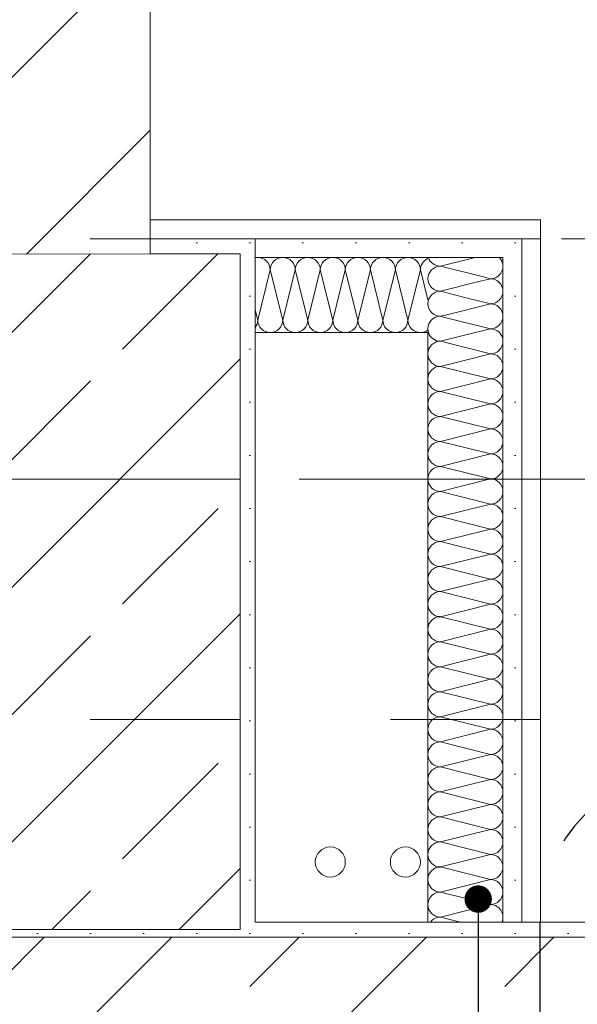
# Model space of a CAD drawing. Header units: metres. Extents: x -4 to 100, y -11 to 17.
# Tile 268 of 656: x 29.333 to 29.704, y 0.2 to 0.856. Entities that reach past the tile are written whole.
import ezdxf

# ---------------------------------------------------------------- set-up
doc = ezdxf.new("R2010")
doc.units = ezdxf.units.M
doc.header["$MEASUREMENT"] = 0
for name, pattern in [('Achse', [0.2, 0.1, -0.05, 0, -0.05]), ('Punktlinie eng', [0.0375, 0.0125, -0.025]), ('Strichlinie doppelt', [0.546806, 0.264583, -0.105833, 0.070556, -0.105833]), ('Untersicht', [0.1, 0.075, -0.025]), ('Wipeout_Contour', [1, 0, -1])]:
    doc.linetypes.add(name, pattern=pattern)
for name, color, linetype in [('152 - Bemaßung_ Beschriftung.Ausbau', 7, 'Continuous'), ('208 - Marker.Detail', 7, 'Continuous'), ('451 - Universal.Achsen Raster', 7, 'Continuous'), ('604 - Struktur.Wand Aussen', 7, 'Continuous'), ('605 - Struktur.Wand Innen', 7, 'Continuous'), ('607 - Struktur.Stütze', 7, 'Continuous'), ('608 - Struktur.Träger', 7, 'Continuous'), ('801 - HKLSE.Heizung_ Klima_ Lüftung', 7, 'Continuous'), ('Abbruch_650 - Abdeckung.Fußboden Aufbau', 7, 'Continuous'), ('Neubau_606 - Struktur.Wand Innen Ausbau', 7, 'Continuous')]:
    doc.layers.add(name, color=color, linetype=linetype)
doc.styles.add('ERSTELLTER_STIL_2', font='txt')
doc.linetypes.add('Abbruch 1', pattern='A,0,[1,2022.0244.A_L5A-PL02.03_iC_Grundriss 1.OG1.Shx,S=0.001984,R=0,X=0,Y=0],-0.25,0', length=0.25)
doc.dimstyles.new('ERSTELLTER_STIL__3', dxfattribs={"dimtxt": 0.1, "dimasz": 0.0532, "dimexe": 0.18, "dimexo": 0.0625, "dimgap": 0, "dimtad": 1, "dimzin": 0, "dimdsep": 46, "dimtxsty": 'ERSTELLTER_STIL_2', "dimblk": 'ARROWHEAD_2', "dimblk1": 'ARROWHEAD_2', "dimblk2": 'ARROWHEAD_2', "dimcen": 0.09, "dimse1": 1, "dimse2": 1, "dimclrd": 7, "dimclre": 7, "dimclrt": 7, "dimazin": 0, "dimtfac": 1, "dimtdec": 4, "dimtmove": 0, "dimatfit": 3, "dimfxl": 1, "dimtolj": 1, "dimtzin": 0, "dimarcsym": 0})
doc.dimstyles.new('ERSTELLTER_STIL__5', dxfattribs={"dimtxt": 0.1, "dimasz": 0.0532, "dimexe": 0.18, "dimexo": 0.0625, "dimgap": 0, "dimtad": 1, "dimtih": 1, "dimtoh": 1, "dimzin": 0, "dimdsep": 46, "dimtxsty": 'ERSTELLTER_STIL_2', "dimblk": 'ARROWHEAD_2', "dimblk1": 'ARROWHEAD_2', "dimblk2": 'ARROWHEAD_2', "dimcen": 0.09, "dimse1": 1, "dimse2": 1, "dimclrd": 7, "dimclre": 7, "dimclrt": 7, "dimazin": 0, "dimtfac": 1, "dimtdec": 4, "dimtmove": 0, "dimatfit": 3, "dimfxl": 1, "dimtolj": 1, "dimtzin": 0, "dimarcsym": 0})
doc.dimstyles.new('ERSTELLTER_STIL__8', dxfattribs={"dimtxt": 0.18, "dimasz": 0.03648, "dimexe": 0.18, "dimexo": 0.0625, "dimgap": 0, "dimtad": 0, "dimtih": 1, "dimtoh": 1, "dimdec": 4, "dimzin": 0, "dimdsep": 46, "dimcen": 0.09, "dimadec": 0, "dimazin": 0, "dimtfac": 1, "dimtdec": 4, "dimtmove": 0, "dimatfit": 3, "dimldrblk": 'ARROWHEAD_11', "dimfxl": 1, "dimtolj": 1, "dimtzin": 0, "dimarcsym": 0})
pattern_1 = [(45, (0, 0), (-0.0848528, 0.0848528), []), (45, (-0.04243, 0.04243), (-0.0848528, 0.0848528), [0.09, -0.03])]
pattern_2 = [(45, (0, 0), (-0.01767767, 0.01767767), [0, -0.025])]

# ---------------------------------------------------------------- blocks, each defined once
blk = doc.blocks.new('*X50')
at = {"layer": 'Neubau_606 - Struktur.Wand Innen Ausbau', "color": 7, "linetype": 'Continuous', "lineweight": 5}
for p, q in [((29.63658, 0.69748), (29.61332, 0.69167)), ((29.642, 0.6845), (29.61332, 0.69167)), ((29.6389, 0.68139), (29.61332, 0.675)), ((29.62867, 0.67116), (29.61332, 0.675)), ((29.61668, 0.65917), (29.61332, 0.65833)), ((29.61534, 0.65783), (29.61332, 0.65833))]:
    blk.add_line(p, q, dxfattribs=at)
for centre, start, end in [((29.61332, 0.7), 197.58548, 270), ((29.64666, 0.69167), 32.66442, 44.25649), ((29.61332, 0.68333), 90, 180), ((29.61332, 0.68333), 180, 270), ((29.61332, 0.66667), 90, 180), ((29.61332, 0.66667), 180, 270), ((29.61332, 0.65), 90, 180), ((29.61332, 0.65), 180, 195.43111)]:
    blk.add_arc(centre, 0.00833, start, end, dxfattribs=at)
blk = doc.blocks.new('*X51')
at = {"layer": 'Neubau_606 - Struktur.Wand Innen Ausbau', "color": 7, "linetype": 'Continuous', "lineweight": 5}
for p, q in [((29.63658, 0.64748), (29.61332, 0.64167)), ((29.64666, 0.63333), (29.61332, 0.64167)), ((29.64666, 0.63333), (29.61332, 0.625)), ((29.64666, 0.61667), (29.61332, 0.625)), ((29.64666, 0.61667), (29.61332, 0.60833)), ((29.64666, 0.6), (29.61332, 0.60833)), ((29.64666, 0.6), (29.61332, 0.59167)), ((29.64666, 0.58333), (29.61332, 0.59167)), ((29.64666, 0.58333), (29.61332, 0.575)), ((29.64666, 0.56667), (29.61332, 0.575)), ((29.64666, 0.56667), (29.61332, 0.55833)), ((29.64666, 0.55), (29.61332, 0.55833)), ((29.64666, 0.55), (29.61332, 0.54167)), ((29.64666, 0.53333), (29.61332, 0.54167)), ((29.64666, 0.53333), (29.61332, 0.525)), ((29.64666, 0.51667), (29.61332, 0.525)), ((29.64666, 0.51667), (29.61332, 0.50833)), ((29.64666, 0.5), (29.61332, 0.50833)), ((29.64666, 0.5), (29.61332, 0.49167)), ((29.64666, 0.48333), (29.61332, 0.49167)), ((29.64666, 0.48333), (29.61332, 0.475)), ((29.64666, 0.46667), (29.61332, 0.475)), ((29.64666, 0.46667), (29.61332, 0.45833)), ((29.64666, 0.45), (29.61332, 0.45833)), ((29.64666, 0.45), (29.61332, 0.44167)), ((29.64666, 0.43333), (29.61332, 0.44167)), ((29.64666, 0.43333), (29.61332, 0.425)), ((29.64666, 0.41667), (29.61332, 0.425)), ((29.64666, 0.41667), (29.61332, 0.40833)), ((29.64666, 0.4), (29.61332, 0.40833)), ((29.64666, 0.4), (29.61332, 0.39167)), ((29.64666, 0.38333), (29.61332, 0.39167)), ((29.64666, 0.38333), (29.61332, 0.375)), ((29.64666, 0.36667), (29.61332, 0.375)), ((29.64666, 0.36667), (29.61332, 0.35833)), ((29.64666, 0.35), (29.61332, 0.35833)), ((29.64666, 0.35), (29.61332, 0.34167)), ((29.64666, 0.33333), (29.61332, 0.34167)), ((29.64666, 0.33333), (29.61332, 0.325)), ((29.64666, 0.31667), (29.61332, 0.325)), ((29.64666, 0.31667), (29.61332, 0.30833)), ((29.64666, 0.3), (29.61332, 0.30833)), ((29.64666, 0.3), (29.61332, 0.29167)), ((29.64666, 0.28333), (29.61332, 0.29167)), ((29.64666, 0.28333), (29.61332, 0.275)), ((29.64666, 0.26667), (29.61332, 0.275)), ((29.64666, 0.26667), (29.61332, 0.25833)), ((29.62666, 0.255), (29.61332, 0.25833))]:
    blk.add_line(p, q, dxfattribs=at)
for centre, start, end in [((29.61332, 0.65), 197.58548, 270), ((29.64666, 0.64167), 0, 44.25649), ((29.61332, 0.63333), 90, 180), ((29.64666, 0.64167), 270, 0), ((29.61332, 0.63333), 180, 270), ((29.64666, 0.625), 0, 90), ((29.61332, 0.61667), 90, 180), ((29.64666, 0.625), 270, 0), ((29.61332, 0.61667), 180, 270), ((29.64666, 0.60833), 0, 90), ((29.61332, 0.6), 90, 180), ((29.64666, 0.60833), 270, 0), ((29.61332, 0.6), 180, 270), ((29.64666, 0.59167), 0, 90), ((29.61332, 0.58333), 90, 180), ((29.64666, 0.59167), 270, 0), ((29.61332, 0.58333), 180, 270), ((29.64666, 0.575), 0, 90), ((29.61332, 0.56667), 90, 180), ((29.64666, 0.575), 270, 0), ((29.61332, 0.56667), 180, 270), ((29.64666, 0.55833), 0, 90), ((29.61332, 0.55), 90, 180), ((29.64666, 0.55833), 270, 0), ((29.61332, 0.55), 180, 270), ((29.64666, 0.54167), 0, 90), ((29.61332, 0.53333), 90, 180), ((29.64666, 0.54167), 270, 0), ((29.61332, 0.53333), 180, 270), ((29.64666, 0.525), 0, 90), ((29.61332, 0.51667), 90, 180), ((29.64666, 0.525), 270, 0), ((29.61332, 0.51667), 180, 270), ((29.64666, 0.50833), 0, 90), ((29.61332, 0.5), 90, 180), ((29.64666, 0.50833), 270, 0), ((29.61332, 0.5), 180, 270), ((29.64666, 0.49167), 0, 90), ((29.61332, 0.48333), 90, 180), ((29.64666, 0.49167), 270, 0), ((29.61332, 0.48333), 180, 270), ((29.64666, 0.475), 0, 90), ((29.61332, 0.46667), 90, 180), ((29.64666, 0.475), 270, 0), ((29.61332, 0.46667), 180, 270), ((29.64666, 0.45833), 0, 90), ((29.61332, 0.45), 90, 180), ((29.64666, 0.45833), 270, 0), ((29.61332, 0.45), 180, 270), ((29.64666, 0.44167), 0, 90), ((29.61332, 0.43333), 90, 180), ((29.64666, 0.44167), 270, 0), ((29.61332, 0.43333), 180, 270), ((29.64666, 0.425), 0, 90), ((29.61332, 0.41667), 90, 180), ((29.64666, 0.425), 270, 0), ((29.61332, 0.41667), 180, 270), ((29.64666, 0.40833), 0, 90), ((29.61332, 0.4), 90, 180), ((29.64666, 0.40833), 270, 0), ((29.61332, 0.4), 180, 270), ((29.64666, 0.39167), 0, 90), ((29.61332, 0.38333), 90, 180), ((29.64666, 0.39167), 270, 0), ((29.61332, 0.38333), 180, 270), ((29.64666, 0.375), 0, 90), ((29.61332, 0.36667), 90, 180), ((29.64666, 0.375), 270, 0), ((29.61332, 0.36667), 180, 270), ((29.64666, 0.35833), 0, 90), ((29.61332, 0.35), 90, 180), ((29.64666, 0.35833), 270, 0), ((29.61332, 0.35), 180, 270), ((29.64666, 0.34167), 0, 90), ((29.61332, 0.33333), 90, 180), ((29.64666, 0.34167), 270, 0), ((29.61332, 0.33333), 180, 270), ((29.64666, 0.325), 0, 90), ((29.61332, 0.31667), 90, 180), ((29.64666, 0.325), 270, 0), ((29.61332, 0.31667), 180, 270), ((29.64666, 0.30833), 0, 90), ((29.61332, 0.3), 90, 180), ((29.64666, 0.30833), 270, 0), ((29.61332, 0.3), 180, 270), ((29.64666, 0.29167), 0, 90), ((29.61332, 0.28333), 90, 180), ((29.64666, 0.29167), 270, 0), ((29.61332, 0.28333), 180, 270), ((29.64666, 0.275), 0, 90), ((29.61332, 0.26667), 90, 180), ((29.64666, 0.275), 270, 0), ((29.61332, 0.26667), 180, 270), ((29.64666, 0.25833), 0, 90), ((29.61332, 0.25), 90, 143.1301), ((29.64666, 0.25833), 336.42182, 0)]:
    blk.add_arc(centre, 0.00833, start, end, dxfattribs=at)
blk = doc.blocks.new('*X52')
at = {"layer": 'Neubau_606 - Struktur.Wand Innen Ausbau', "color": 7, "linetype": 'Continuous', "lineweight": 5}
for p, q in [((29.64666, 0.68333), (29.6389, 0.68139)), ((29.64666, 0.68333), (29.642, 0.6845)), ((29.64666, 0.66667), (29.62867, 0.67116)), ((29.64666, 0.66667), (29.61668, 0.65917)), ((29.64666, 0.65), (29.61534, 0.65783)), ((29.64666, 0.65), (29.63658, 0.64748))]:
    blk.add_line(p, q, dxfattribs=at)
for centre, start, end in [((29.64666, 0.69167), 0, 32.66442), ((29.64666, 0.69167), 270, 0), ((29.64666, 0.675), 0, 90), ((29.64666, 0.675), 270, 0), ((29.64666, 0.65833), 0, 90), ((29.64666, 0.65833), 270, 0), ((29.64666, 0.64167), 44.25649, 90), ((29.61332, 0.65), 195.43111, 197.58548)]:
    blk.add_arc(centre, 0.00833, start, end, dxfattribs=at)
blk = doc.blocks.new('*X53')
at = {"layer": 'Neubau_606 - Struktur.Wand Innen Ausbau', "color": 7, "linetype": 'Continuous', "lineweight": 5}
for p, q in [((29.5, 0.68915), (29.49167, 0.65582)), ((29.5, 0.68915), (29.50833, 0.65582)), ((29.51667, 0.68915), (29.50833, 0.65582)), ((29.51667, 0.68915), (29.525, 0.65582)), ((29.53333, 0.68915), (29.525, 0.65582)), ((29.53333, 0.68915), (29.54167, 0.65582)), ((29.55, 0.68915), (29.54167, 0.65582)), ((29.55, 0.68915), (29.55833, 0.65582)), ((29.56667, 0.68915), (29.55833, 0.65582)), ((29.56667, 0.68915), (29.575, 0.65582)), ((29.58333, 0.68915), (29.575, 0.65582)), ((29.58333, 0.68915), (29.59167, 0.65582)), ((29.6, 0.68915), (29.59167, 0.65582)), ((29.6, 0.68915), (29.60499, 0.66919)), ((29.48999, 0.66253), (29.49167, 0.65582))]:
    blk.add_line(p, q, dxfattribs=at)
for centre, start, end in [((29.49167, 0.68915), 90, 101.61419), ((29.49167, 0.68915), 0, 90), ((29.50833, 0.68915), 90, 180), ((29.50833, 0.68915), 0, 90), ((29.525, 0.68915), 90, 180), ((29.525, 0.68915), 0, 90), ((29.54167, 0.68915), 90, 180), ((29.54167, 0.68915), 0, 90), ((29.55833, 0.68915), 90, 180), ((29.55833, 0.68915), 0, 90), ((29.575, 0.68915), 90, 180), ((29.575, 0.68915), 0, 90), ((29.59167, 0.68915), 90, 180), ((29.59167, 0.68915), 0, 90), ((29.60833, 0.68915), 113.66077, 180), ((29.48333, 0.65582), 323.00419, 0), ((29.5, 0.65582), 180, 270), ((29.5, 0.65582), 270, 0), ((29.51667, 0.65582), 180, 270), ((29.51667, 0.65582), 270, 0), ((29.53333, 0.65582), 180, 270), ((29.53333, 0.65582), 270, 0), ((29.55, 0.65582), 180, 270), ((29.55, 0.65582), 270, 0), ((29.56667, 0.65582), 180, 270), ((29.56667, 0.65582), 270, 0), ((29.58333, 0.65582), 180, 270), ((29.58333, 0.65582), 270, 0), ((29.6, 0.65582), 180, 270), ((29.6, 0.65582), 270, 306.77537)]:
    blk.add_arc(centre, 0.00833, start, end, dxfattribs=at)
blk = doc.blocks.new('*D224')
at = {"layer": '152 - Bemaßung_ Beschriftung.Ausbau', "color": 7, "linetype": 'Continuous', "lineweight": 5}
for p, q in [((36.27155, 0.22479), (36.20155, 0.26521)), ((36.28905, 0.245), (36.18405, 0.245)), ((36.23655, 0.125), (36.23655, 0.245)), ((36.20155, 0.14521), (36.27155, 0.10479)), ((36.28905, 0.125), (36.18405, 0.125))]:
    blk.add_line(p, q, dxfattribs=at)
blk = doc.blocks.new('ARROWHEAD_2')
at = {"color": 0, "linetype": 'Continuous', "lineweight": 0}
for p, q in [((-0.378, -0.655), (0.378, 0.655)), ((0, 0), (-1, 0))]:
    blk.add_line(p, q, dxfattribs=at)
blk = doc.blocks.new('*D225')
at = {"layer": '152 - Bemaßung_ Beschriftung.Ausbau', "color": 7, "linetype": 'Continuous', "lineweight": 5}
for p, q in [((36.27155, 0.22479), (36.20155, 0.26521)), ((36.28905, 0.245), (36.18405, 0.245))]:
    blk.add_line(p, q, dxfattribs=at)
blk = doc.blocks.new('*D226')
at = {"layer": '152 - Bemaßung_ Beschriftung.Ausbau', "color": 7, "linetype": 'Continuous', "lineweight": 5}
for p, q in [((36.23655, 0.245), (36.23655, 0.27923)), ((36.27155, 0.22479), (36.20155, 0.26521)), ((36.28905, 0.245), (36.18405, 0.245))]:
    blk.add_line(p, q, dxfattribs=at)
at = {"layer": '152 - Bemaßung_ Beschriftung.Ausbau', "color": 7, "lineweight": 5, "insert": (36.21655, 0.26523), "char_height": 0.1, "attachment_point": 7, "rotation": 90, "style": 'ERSTELLTER_STIL_2'}
blk.add_mtext('\\A1;{\\pql;\\fArial|b0|i0|c0|p38;12}', dxfattribs=at)
blk = doc.blocks.new('ARROWHEAD_11')
at = {"color": 0, "linetype": 'Continuous', "lineweight": 0}
blk.add_line((0, 0), (-1, 0), dxfattribs=at)
at = {"color": 0, "linetype": 'Continuous', "lineweight": 0, "const_width": 0.25, "flags": 128}
blk.add_lwpolyline([(-0.125, 0, 1), (0.125, 0, 1)], format="xyb", close=True, dxfattribs=at)
blk = doc.blocks.new('*D493')
at = {"layer": '152 - Bemaßung_ Beschriftung.Ausbau', "color": 7, "linetype": 'Continuous', "lineweight": 5}
for p, q in [((29.25997, -4.6125), (29.25997, -4.5075)), ((25.80018, -4.525), (25.75977, -4.595)), ((29.28018, -4.525), (29.23977, -4.595)), ((25.77997, -4.56), (29.25997, -4.56)), ((29.25997, -4.56), (29.41997, -4.56))]:
    blk.add_line(p, q, dxfattribs=at)
at = {"layer": '152 - Bemaßung_ Beschriftung.Ausbau', "color": 7, "lineweight": 5, "char_height": 0.1, "attachment_point": 7, "style": 'ERSTELLTER_STIL_2'}
for s, insert in [('\\A1;{\\pql;\\fArial|b0|i0|c0|p38;3,48}', (27.31106, -4.54)), ('\\A1;{\\pql;\\fArial|b0|i0|c0|p38;16}', (29.08797, -4.54))]:
    blk.add_mtext(s, dxfattribs=dict(at, insert=insert))
blk = doc.blocks.new('*D494')
at = {"layer": '152 - Bemaßung_ Beschriftung.Ausbau', "color": 7, "linetype": 'Continuous', "lineweight": 5}
for p, q in [((29.41997, -4.6125), (29.41997, -4.5075)), ((29.28018, -4.525), (29.23977, -4.595)), ((29.44018, -4.525), (29.39977, -4.595)), ((29.25997, -4.56), (29.41997, -4.56)), ((29.41997, -4.56), (36.45999, -4.56))]:
    blk.add_line(p, q, dxfattribs=at)
blk = doc.blocks.new('*D495')
at = {"layer": '152 - Bemaßung_ Beschriftung.Ausbau', "color": 7, "linetype": 'Continuous', "lineweight": 5}
for p, q in [((36.45999, -4.6125), (36.45999, -4.5075)), ((29.44018, -4.525), (29.39977, -4.595)), ((36.4802, -4.525), (36.43978, -4.595)), ((29.41997, -4.56), (36.45999, -4.56)), ((36.45999, -4.56), (36.59999, -4.56))]:
    blk.add_line(p, q, dxfattribs=at)
at = {"layer": '152 - Bemaßung_ Beschriftung.Ausbau', "color": 7, "lineweight": 5, "char_height": 0.1, "attachment_point": 7, "style": 'ERSTELLTER_STIL_2'}
for s, insert in [('\\A1;{\\pql;\\fArial|b0|i0|c0|p38;7,04}', (32.73107, -4.54)), ('\\A1;{\\pql;\\fArial|b0|i0|c0|p38;14}', (36.28799, -4.54))]:
    blk.add_mtext(s, dxfattribs=dict(at, insert=insert))
blk = doc.blocks.new('*D536')
at = {"layer": '152 - Bemaßung_ Beschriftung.Ausbau', "color": 7, "linetype": 'Continuous', "lineweight": 5}
for p, q in [((29.17999, -5.1125), (29.17999, -5.0075)), ((25.9002, -5.025), (25.85978, -5.095)), ((29.2002, -5.025), (29.15978, -5.095)), ((25.87999, -5.06), (29.17999, -5.06)), ((29.17999, -5.06), (29.47999, -5.06))]:
    blk.add_line(p, q, dxfattribs=at)
at = {"layer": '152 - Bemaßung_ Beschriftung.Ausbau', "color": 7, "lineweight": 5, "insert": (27.39696, -5.04), "char_height": 0.1, "attachment_point": 7, "style": 'ERSTELLTER_STIL_2'}
blk.add_mtext('\\A1;{\\pql;\\fArial|b0|i0|c0|p38;3,30}', dxfattribs=at)
blk = doc.blocks.new('*D537')
at = {"layer": '152 - Bemaßung_ Beschriftung.Ausbau', "color": 7, "linetype": 'Continuous', "lineweight": 5}
for p, q in [((29.47999, -5.1125), (29.47999, -5.0075)), ((29.2002, -5.025), (29.15978, -5.095)), ((29.5002, -5.025), (29.45978, -5.095)), ((29.17999, -5.06), (29.47999, -5.06)), ((29.47999, -5.06), (32.77999, -5.06))]:
    blk.add_line(p, q, dxfattribs=at)
at = {"layer": '152 - Bemaßung_ Beschriftung.Ausbau', "color": 7, "lineweight": 5, "insert": (29.2541, -5.04), "char_height": 0.1, "attachment_point": 7, "style": 'ERSTELLTER_STIL_2'}
blk.add_mtext('\\A1;{\\pql;\\fArial|b0|i0|c0|p38;30}', dxfattribs=at)
blk = doc.blocks.new('*D538')
at = {"layer": '152 - Bemaßung_ Beschriftung.Ausbau', "color": 7, "linetype": 'Continuous', "lineweight": 5}
for p, q in [((32.77999, -5.1125), (32.77999, -5.0075)), ((29.5002, -5.025), (29.45978, -5.095)), ((32.8002, -5.025), (32.75978, -5.095)), ((29.47999, -5.06), (32.77999, -5.06)), ((32.77999, -5.06), (33.07999, -5.06))]:
    blk.add_line(p, q, dxfattribs=at)
at = {"layer": '152 - Bemaßung_ Beschriftung.Ausbau', "color": 7, "lineweight": 5, "insert": (30.99696, -5.04), "char_height": 0.1, "attachment_point": 7, "style": 'ERSTELLTER_STIL_2'}
blk.add_mtext('\\A1;{\\pql;\\fArial|b0|i0|c0|p38;3,30}', dxfattribs=at)
blk = doc.blocks.new('*D645')
at = {"layer": '152 - Bemaßung_ Beschriftung.Ausbau', "color": 7, "linetype": 'Continuous', "lineweight": 5}
for p, q in [((29.41997, 0.86557), (29.41997, 0.97057)), ((30.13997, 0.86557), (30.13997, 0.97057)), ((29.44018, 0.95307), (29.39977, 0.88307)), ((30.16018, 0.95307), (30.11977, 0.88307)), ((29.38574, 0.91807), (29.41997, 0.91807)), ((29.41997, 0.91807), (30.13997, 0.91807))]:
    blk.add_line(p, q, dxfattribs=at)
at = {"layer": '152 - Bemaßung_ Beschriftung.Ausbau', "color": 7, "lineweight": 5, "insert": (29.70409, 0.93807), "char_height": 0.1, "attachment_point": 7, "style": 'ERSTELLTER_STIL_2'}
blk.add_mtext('\\A1;{\\pql;\\fArial|b0|i0|c0|p38;72}', dxfattribs=at)
blk = doc.blocks.new('*D652')
at = {"layer": '152 - Bemaßung_ Beschriftung.Ausbau', "color": 7, "linetype": 'Continuous', "lineweight": 5}
for p, q in [((29.71136, 1.77019), (29.78136, 1.72978)), ((29.79886, 1.74998), (29.69386, 1.74998)), ((29.74636, 0.70998), (29.74636, 1.74998)), ((29.71136, 0.73019), (29.78136, 0.68978)), ((29.79886, 0.70998), (29.69386, 0.70998)), ((29.74636, 0.67575), (29.74636, 0.70998))]:
    blk.add_line(p, q, dxfattribs=at)
at = {"layer": '152 - Bemaßung_ Beschriftung.Ausbau', "color": 7, "lineweight": 5, "insert": (29.72636, 1.09695), "char_height": 0.1, "attachment_point": 7, "rotation": 90, "style": 'ERSTELLTER_STIL_2'}
blk.add_mtext('\\A1;{\\pql;\\fArial|b0|i0|c0|p38;1,04}', dxfattribs=at)
blk = doc.blocks.new('*D713')
at = {"layer": '152 - Bemaßung_ Beschriftung.Ausbau', "color": 7, "linetype": 'Continuous', "lineweight": 5}
for p, q in [((45.78033, 0.245), (45.78033, 3.72)), ((45.74533, 0.26521), (45.81533, 0.22479)), ((45.83283, 0.245), (45.72783, 0.245)), ((45.78033, 0.005), (45.78033, 0.245)), ((45.74533, 0.02521), (45.81533, -0.01521)), ((45.83283, 0.005), (45.72783, 0.005)), ((45.78033, -0.07), (45.78033, 0.005))]:
    blk.add_line(p, q, dxfattribs=at)
at = {"color": 254, "linetype": 'Wipeout_Contour', "lineweight": 0, "ltscale": 182.403055}
blk.add_wipeout([(45.66937, -0.10529), (45.66937, 0.06354), (45.52651, 0.06354), (45.52651, -0.10529)], dxfattribs=at).dxf.layer = '152 - Bemaßung_ Beschriftung.Ausbau'
at = {"color": 254, "linetype": 'Wipeout_Contour', "lineweight": 0, "ltscale": 182.853328}
blk.add_wipeout([(45.77908, 0.03036), (45.77908, 0.21964), (45.64158, 0.21964), (45.64158, 0.03036)], dxfattribs=at).dxf.layer = '152 - Bemaßung_ Beschriftung.Ausbau'
at = {"layer": '152 - Bemaßung_ Beschriftung.Ausbau', "color": 7, "lineweight": 5, "insert": (45.76033, 0.04911), "char_height": 0.1, "attachment_point": 7, "rotation": 90, "style": 'ERSTELLTER_STIL_2'}
blk.add_mtext('\\A1;{\\pql;\\fArial|b0|i0|c0|p38;24}', dxfattribs=at)
blk = doc.blocks.new('*D714')
at = {"layer": '152 - Bemaßung_ Beschriftung.Ausbau', "color": 7, "linetype": 'Continuous', "lineweight": 5}
for p, q in [((45.74533, 3.7402), (45.81533, 3.69979)), ((45.83283, 3.72), (45.72783, 3.72)), ((45.78033, 0.245), (45.78033, 3.72)), ((45.74533, 0.26521), (45.81533, 0.22479))]:
    blk.add_line(p, q, dxfattribs=at)
at = {"layer": '152 - Bemaßung_ Beschriftung.Ausbau', "color": 7, "lineweight": 5, "char_height": 0.1, "attachment_point": 7, "rotation": 90, "style": 'ERSTELLTER_STIL_2'}
for s, insert in [('\\A1;{\\pql;\\fArial|b0|i0|c0|p38;17\\fArial|b0|i0|c0|p38;\\A1{\\H.66x;\\S5^  ;}}', (45.76142, 3.49791)), ('\\A1;{\\pql;\\fArial|b0|i0|c0|p38;3,47\\fArial|b0|i0|c0|p38;\\A1{\\H.66x;\\S5^  ;}}', (45.77974, 1.7235))]:
    blk.add_mtext(s, dxfattribs=dict(at, insert=insert))
blk = doc.blocks.new('*D718')
at = {"layer": '152 - Bemaßung_ Beschriftung.Ausbau', "color": 7, "linetype": 'Continuous', "lineweight": 5}
for p, q in [((44.34121, 0.70998), (44.34121, 0.83998)), ((44.30621, 0.73019), (44.37621, 0.68977)), ((44.39371, 0.70998), (44.28871, 0.70998)), ((44.34121, 0.245), (44.34121, 0.70998)), ((44.30621, 0.26521), (44.37621, 0.22479)), ((44.39371, 0.245), (44.28871, 0.245)), ((44.34121, 0.21077), (44.34121, 0.245))]:
    blk.add_line(p, q, dxfattribs=at)
at = {"layer": '152 - Bemaßung_ Beschriftung.Ausbau', "color": 7, "lineweight": 5, "char_height": 0.1, "attachment_point": 7, "rotation": 90, "style": 'ERSTELLTER_STIL_2'}
for s, insert in [('\\A1;{\\pql;\\fArial|b0|i0|c0|p38;13}', (44.32121, 0.53798)), ('\\A1;{\\pql;\\fArial|b0|i0|c0|p38;46\\fArial|b0|i0|c0|p38;\\A1{\\H.66x;\\S5^  ;}}', (44.32286, 0.02291))]:
    blk.add_mtext(s, dxfattribs=dict(at, insert=insert))
blk = doc.blocks.new('*D727')
at = {"layer": '152 - Bemaßung_ Beschriftung.Ausbau', "color": 7, "linetype": 'Continuous', "lineweight": 5}
for p, q in [((40.8922, 0.95017), (40.9622, 0.90976)), ((40.9797, 0.92997), (40.8747, 0.92997)), ((40.9272, 0.245), (40.9272, 0.92997)), ((40.8922, 0.26521), (40.9622, 0.22479)), ((40.9797, 0.245), (40.8747, 0.245)), ((40.9272, 0.21077), (40.9272, 0.245))]:
    blk.add_line(p, q, dxfattribs=at)
at = {"layer": '152 - Bemaßung_ Beschriftung.Ausbau', "color": 7, "lineweight": 5, "char_height": 0.1, "attachment_point": 7, "rotation": 90, "style": 'ERSTELLTER_STIL_2'}
for s, insert in [('\\A1;{\\pql;\\fArial|b0|i0|c0|p38;3}', (40.9072, 0.83385)), ('\\A1;{\\pql;\\fArial|b0|i0|c0|p38;68\\fArial|b0|i0|c0|p38;\\A1{\\H.66x;\\S5^  ;}}', (40.90885, 0.44861))]:
    blk.add_mtext(s, dxfattribs=dict(at, insert=insert))

msp = doc.modelspace()

# ---------------------------------------------------------------- hatches: boundary and pattern name
at = {"layer": '604 - Struktur.Wand Aussen', "linetype": 'Continuous', "lineweight": 0, "true_color": 0x000000}
h = msp.add_hatch(dxfattribs=at)
h.set_pattern_fill('Gips_0001', color=18, style=0, pattern_type=2)
h.set_pattern_definition(pattern_2)
h.paths.add_polyline_path([(29.48999, 0.255), (29.48999, 0.245), (29.94, 0.245), (29.94, 0.255)])
h = msp.add_hatch(dxfattribs=at)
h.set_pattern_fill('Beton__Stahlbeton_0001', color=18, style=0, pattern_type=2)
h.set_pattern_definition(pattern_1)
h.paths.add_polyline_path([(28.74, 0.125), (28.68, 0.125), (28.68, 0.005), (30, 0.005), (30, 0.125), (29.94, 0.125), (29.94, 0.195), (29.94, 0.245), (28.74, 0.245), (28.74, 0.195)])
at = {"layer": '607 - Struktur.Stütze', "linetype": 'Continuous', "lineweight": 0, "true_color": 0x000000}
h = msp.add_hatch(dxfattribs=at)
h.set_pattern_fill('Gips_0001', color=18, style=0, pattern_type=2)
h.set_pattern_definition(pattern_2)
h.paths.add_polyline_path([(29.41997, 0.69998), (29.47999, 0.69998), (29.47999, 0.255), (29.48999, 0.255), (29.48999, 0.70998), (29.41997, 0.70998)])
h = msp.add_hatch(dxfattribs=at)
h.set_pattern_fill('Beton__Stahlbeton_0001', color=18, style=0, pattern_type=2)
h.set_pattern_definition(pattern_1)
h.paths.add_polyline_path([(29.17999, 0.24998), (29.47999, 0.24998), (29.47999, 0.69998), (29.17999, 0.69998)])
h = msp.add_hatch(dxfattribs=at)
h.set_pattern_fill('Gips_0001', color=18, style=0, pattern_type=2)
h.set_pattern_definition(pattern_2)
h.paths.add_polyline_path([(29.16999, 0.255), (29.16999, 0.245), (29.48999, 0.245), (29.48999, 0.255), (29.47999, 0.255), (29.47999, 0.24998), (29.17999, 0.24998), (29.17999, 0.255)])
at = {"layer": 'Neubau_606 - Struktur.Wand Innen Ausbau', "linetype": 'Continuous', "lineweight": 0, "true_color": 0x000000}
h = msp.add_hatch(dxfattribs=at)
h.set_pattern_fill('Gips_0001', color=18, style=0, pattern_type=2)
h.set_pattern_definition(pattern_2)
h.paths.add_polyline_path([(29.66749, 0.70998), (29.67999, 0.72248), (29.66749, 0.72248)])
h = msp.add_hatch(dxfattribs=at)
h.set_pattern_fill('Gips_0001', color=18, style=0, pattern_type=2)
h.set_pattern_definition(pattern_2)
h.paths.add_polyline_path([(29.66749, 0.70998), (29.67999, 0.70998), (29.67999, 0.72248)])
h = msp.add_hatch(dxfattribs=at)
h.set_pattern_fill('Gips_0001', color=18, style=0, pattern_type=2)
h.set_pattern_definition(pattern_2)
h.paths.add_polyline_path([(29.48999, 0.69748), (29.65499, 0.69748), (29.65499, 0.70998), (29.48999, 0.70998)])
h = msp.add_hatch(dxfattribs=at)
h.set_pattern_fill('Gips_0001', color=18, style=0, pattern_type=2)
h.set_pattern_definition(pattern_2)
h.paths.add_polyline_path([(29.65499, 0.70998), (29.65499, 0.69748), (29.66749, 0.70998)])
h = msp.add_hatch(dxfattribs=at)
h.set_pattern_fill('Gips_0001', color=18, style=0, pattern_type=2)
h.set_pattern_definition(pattern_2)
h.paths.add_polyline_path([(29.65499, 0.69748), (29.66749, 0.69748), (29.66749, 0.70998)])
h = msp.add_hatch(dxfattribs=at)
h.set_pattern_fill('Gips_0001', color=18, style=0, pattern_type=2)
h.set_pattern_definition(pattern_2)
h.paths.add_polyline_path([(29.66749, 0.70998), (29.66749, 0.255), (29.67999, 0.255), (29.67999, 0.70998)])
h = msp.add_hatch(dxfattribs=at)
h.set_pattern_fill('Gips_0001', color=18, style=0, pattern_type=2)
h.set_pattern_definition(pattern_2)
h.paths.add_polyline_path([(29.65499, 0.69748), (29.65499, 0.255), (29.66749, 0.255), (29.66749, 0.69748)])

# ---------------------------------------------------------------- linework, layer by layer
at = {"layer": '208 - Marker.Detail', "color": 30, "linetype": 'Punktlinie eng', "lineweight": 25, "true_color": 0xff6e00}
msp.add_line((29.67954, 0.255), (29.67954, -0.20748), dxfattribs=at)
msp.add_arc((29.77954, 0.255), 0.1, 90, 180, dxfattribs=at)
at = {"layer": '451 - Universal.Achsen Raster', "color": 160, "linetype": 'Strichlinie doppelt', "lineweight": 9, "true_color": 0x3232ff}
msp.add_line((64.93503, 0.54998), (-3.175, 0.54998), dxfattribs=at)
at = {"layer": '604 - Struktur.Wand Aussen', "color": 7, "linetype": 'Continuous', "lineweight": 13}
msp.add_line((29.94, 0.245), (28.74, 0.245), dxfattribs=at)
at = {"layer": '604 - Struktur.Wand Aussen', "color": 7, "linetype": 'Continuous', "lineweight": 5, "flags": 128}
msp.add_lwpolyline([(29.94, 0.255), (29.48999, 0.255)], dxfattribs=at)
at = {"layer": '607 - Struktur.Stütze', "color": 7, "linetype": 'Continuous', "lineweight": 5, "flags": 128}
msp.add_lwpolyline([(29.48999, 0.255), (29.48999, 0.70998), (29.41997, 0.70998)], dxfattribs=at)
at = {"layer": '607 - Struktur.Stütze', "color": 7, "linetype": 'Continuous', "lineweight": 13, "flags": 128}
msp.add_lwpolyline([(29.17999, 0.24998), (29.47999, 0.24998), (29.47999, 0.69998), (29.17999, 0.69998)], close=True, dxfattribs=at)
at = {"layer": '608 - Struktur.Träger', "color": 7, "linetype": 'Achse', "lineweight": 9}
msp.add_line((0.37999, 0.54998), (61.87999, 0.54998), dxfattribs=at)
at = {"layer": '608 - Struktur.Träger', "color": 7, "linetype": 'Untersicht', "lineweight": 13}
msp.add_line((0.37999, 0.38998), (61.87999, 0.38998), dxfattribs=at)
at = {"layer": '801 - HKLSE.Heizung_ Klima_ Lüftung', "color": 7, "linetype": 'Continuous', "lineweight": 5}
for centre in [(29.53999, 0.295), (29.58999, 0.295)]:
    msp.add_circle(centre, 0.01, dxfattribs=at)
at = {"layer": 'Abbruch_650 - Abdeckung.Fußboden Aufbau', "color": 7, "linetype": 'Abbruch 1', "lineweight": 13, "flags": 128}
for points in [[(29.41997, 0.72248), (29.67999, 0.72248), (29.67999, 0.255), (32.76999, 0.255), (32.76999, 0.70998), (33.08999, 0.70998), (33.08999, 0.255), (36.36999, 0.255), (36.36999, 0.70998), (36.45999, 0.70998), (36.45999, 5.8285), (35.3, 5.8285), (35.3, 5.82848)], [(33.8, 5.8285), (33.08999, 5.8285), (33.08999, 5.18998), (33.00001, 5.18998), (33.00001, 4.28998), (32.86001, 4.28998), (32.86001, 5.18998), (32.76999, 5.18998), (32.76999, 5.5195), (29.41997, 5.5195), (29.41997, 0.72248)]]:
    msp.add_lwpolyline(points, dxfattribs=at)
at = {"layer": 'Neubau_606 - Struktur.Wand Innen Ausbau', "color": 1, "linetype": 'Continuous', "lineweight": 5}
for p, q in [((29.65499, 0.70998), (29.48999, 0.70998)), ((29.66749, 0.70998), (29.65499, 0.70998)), ((29.66749, 0.69748), (29.66749, 0.70998)), ((29.60499, 0.69748), (29.48999, 0.69748)), ((29.65499, 0.69748), (29.60499, 0.69748)), ((29.65499, 0.69748), (29.60499, 0.69748)), ((29.65499, 0.64748), (29.65499, 0.69748)), ((29.66749, 0.255), (29.66749, 0.69748)), ((29.65499, 0.255), (29.65499, 0.64748))]:
    msp.add_line(p, q, dxfattribs=at)
at = {"layer": 'Neubau_606 - Struktur.Wand Innen Ausbau', "color": 1, "linetype": 'Continuous', "lineweight": 5, "flags": 128}
for points in [[(29.67999, 0.72248), (29.66749, 0.72248)], [(29.67999, 0.255), (29.67999, 0.72248)], [(29.48999, 0.64748), (29.60499, 0.64748)], [(29.60499, 0.64748), (29.60499, 0.255)], [(29.65499, 0.255), (29.60499, 0.255)], [(29.66749, 0.255), (29.65499, 0.255)], [(29.67999, 0.255), (29.66749, 0.255)]]:
    msp.add_lwpolyline(points, dxfattribs=at)

# ---------------------------------------------------------------- block references
at = {"layer": 'Neubau_606 - Struktur.Wand Innen Ausbau', "color": 1, "lineweight": 13}
for name in ['*X53', '*X50', '*X52', '*X51']:
    msp.add_blockref(name, (0, 0), dxfattribs=at)

# ---------------------------------------------------------------- dimensions: what is measured, and where the dimension line sits
at = {"layer": '152 - Bemaßung_ Beschriftung.Ausbau', "color": 7, "linetype": 'Continuous', "lineweight": 5}
for base, p1, p2, picture, middle in [((29.74636, 1.74998), (29.59215, 0.70998), (30.07, 1.74998), '*D652', (29.67636, 1.22684)), ((36.2365501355, 0.245), (22.1774999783, 0.245), (22.1774999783, 0.245), '*D226', (36.1665501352, 0.241853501)), ((36.23655, 0.245), (35.94, 0.125), (22.1775, 0.245), '*D224', (36.16655, 0.34147)), ((36.2365501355, 0.245), (22.1774999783, 0.245), (22.1774999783, 0.245), '*D225', (36.1665501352, 0.241853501))]:
    dim = msp.add_linear_dim(base=base, p1=p1, p2=p2, angle=90, dimstyle='ERSTELLTER_STIL__3', dxfattribs=at)
    dim.commit()
    dim.dimension.update_dxf_attribs({"geometry": picture, "text_midpoint": middle, "dimtype": 160, "text_rotation": 90})
dim = msp.add_linear_dim(base=(32.77999, -5.06), p1=(29.47999, 0.69998), p2=(32.77999, 0.69998), angle=0, dimstyle='ERSTELLTER_STIL__5', dxfattribs=at)
dim.commit()
dim.dimension.update_dxf_attribs({"geometry": '*D538', "text_midpoint": (31.12684, -4.99), "dimtype": 160})

# ---------------------------------------------------------------- leaders
at = {"layer": '152 - Bemaßung_ Beschriftung.Ausbau', "color": 7, "linetype": 'Continuous', "lineweight": 9, "annotation_type": 0, "has_hookline": 1, "hookline_direction": 1}
for points, text_width in [([(30.90033, 0.32471), (29.92504, -2.23343), (29.55052, -2.23343)], 1.50713), ([(29.63848, 0.27032), (29.63848, -0.78132), (29.55052, -0.78132)], 1.90439)]:
    msp.add_leader(points, dimstyle='ERSTELLTER_STIL__8', dxfattribs=dict(at, text_width=text_width))

# ---------------------------------------------------------------- next in the draw order: wipeouts: each hides what was drawn before it
at = {"color": 254, "linetype": 'Wipeout_Contour', "lineweight": 0, "ltscale": 118.25844}
msp.add_wipeout([(29.41997, 5.09998), (29.25997, 5.09998), (29.25997, 0.69998), (29.41997, 0.69998)], dxfattribs=at).dxf.layer = '605 - Struktur.Wand Innen'

# ---------------------------------------------------------------- next in the draw order: hatches: boundary and pattern name
at = {"layer": '605 - Struktur.Wand Innen', "linetype": 'Continuous', "lineweight": 0, "true_color": 0x000000}
h = msp.add_hatch(dxfattribs=at)
h.set_pattern_fill('MW_Ziegel_0001', color=18, style=0, pattern_type=2)
h.set_pattern_definition([(45, (0, 0), (-0.0636396, 0.0636396), [])])
h.paths.add_polyline_path([(29.41997, 5.09998), (29.25997, 5.09998), (29.25997, 0.69998), (29.41997, 0.69998)])
at = {"layer": 'Neubau_606 - Struktur.Wand Innen Ausbau', "linetype": 'Continuous', "lineweight": 0, "true_color": 0x000000}
h = msp.add_hatch(dxfattribs=at)
h.set_pattern_fill('Gips_0001', color=18, style=0, pattern_type=2)
h.set_pattern_definition(pattern_2)
h.paths.add_polyline_path([(29.66749, 0.72248), (29.41997, 0.72248), (29.41997, 0.70998), (29.66749, 0.70998)])

# ---------------------------------------------------------------- next in the draw order: linework, layer by layer
at = {"layer": '605 - Struktur.Wand Innen', "color": 7, "linetype": 'Continuous', "lineweight": 18, "flags": 128}
msp.add_lwpolyline([(29.41997, 0.69998), (29.41997, 5.09998)], dxfattribs=at)
at = {"layer": '608 - Struktur.Träger', "color": 7, "linetype": 'Untersicht', "lineweight": 13}
msp.add_line((0.37999, 0.70998), (61.87999, 0.70998), dxfattribs=at)
at = {"layer": 'Neubau_606 - Struktur.Wand Innen Ausbau', "color": 1, "linetype": 'Continuous', "lineweight": 5, "flags": 128}
msp.add_lwpolyline([(29.66749, 0.72248), (29.41997, 0.72248)], dxfattribs=at)

# ---------------------------------------------------------------- next in the draw order: dimensions: what is measured, and where the dimension line sits
at = {"layer": '152 - Bemaßung_ Beschriftung.Ausbau', "color": 7, "linetype": 'Continuous', "lineweight": 5}
dim = msp.add_linear_dim(base=(30.13997, 0.91807), p1=(29.41997, 5.5195), p2=(30.13997, 0.38998), dimstyle='ERSTELLTER_STIL__5', dxfattribs=at)
dim.commit()
dim.dimension.update_dxf_attribs({"geometry": '*D645', "text_midpoint": (29.78032, 0.98807), "dimtype": 160})
for base, p1, p2, picture, middle in [((29.25997, -4.56), (25.77997, 3.315), (29.25997, 3.10974), '*D493', (27.44094, -4.49)), ((36.45999, -4.56), (29.41997, 3.10974), (36.45999, 3.26424), '*D495', (32.86095, -4.49)), ((29.41997, -4.56), (29.25997, 3.10974), (29.41997, 3.10974), '*D494', (29.16421, -4.49)), ((29.17999, -5.06), (25.87999, 0.69998), (29.17999, 0.69998), '*D536', (27.52684, -4.99)), ((29.47999, -5.06), (29.17999, 0.69998), (29.47999, 0.69998), '*D537', (29.33034, -4.99))]:
    dim = msp.add_linear_dim(base=base, p1=p1, p2=p2, angle=0, dimstyle='ERSTELLTER_STIL__5', dxfattribs=at)
    dim.commit()
    dim.dimension.update_dxf_attribs({"geometry": picture, "text_midpoint": middle, "dimtype": 160})

# ---------------------------------------------------------------- next in the draw order: dimensions: what is measured, and where the dimension line sits
dim = msp.add_linear_dim(base=(45.78033, 0.245), p1=(21.9375, 0.005), p2=(22.1775, 0.245), angle=90, dimstyle='ERSTELLTER_STIL__3', dxfattribs=at)
dim.commit()
dim.dimension.update_dxf_attribs({"geometry": '*D713', "text_midpoint": (45.71033, 0.12535), "dimtype": 160, "text_rotation": 90})

# ---------------------------------------------------------------- next in the draw order: dimensions: what is measured, and where the dimension line sits
for base, p2, picture, middle in [((45.780333, 3.719998), (44.709987, 3.719998), '*D714', (45.710333, 1.988441)), ((40.9272, 0.92997), (41.91999, 0.92997), '*D727', (40.8572, 0.65991)), ((44.34121, 0.70998), (43.96499, 0.70998), '*D718', (44.27121, 0.23421))]:
    dim = msp.add_linear_dim(base=base, p1=(22.1775, 0.245), p2=p2, angle=90, dimstyle='ERSTELLTER_STIL__3', dxfattribs=at)
    dim.commit()
    dim.dimension.update_dxf_attribs({"geometry": picture, "text_midpoint": middle, "dimtype": 160, "text_rotation": 90})

doc.saveas('drawing.dxf')
